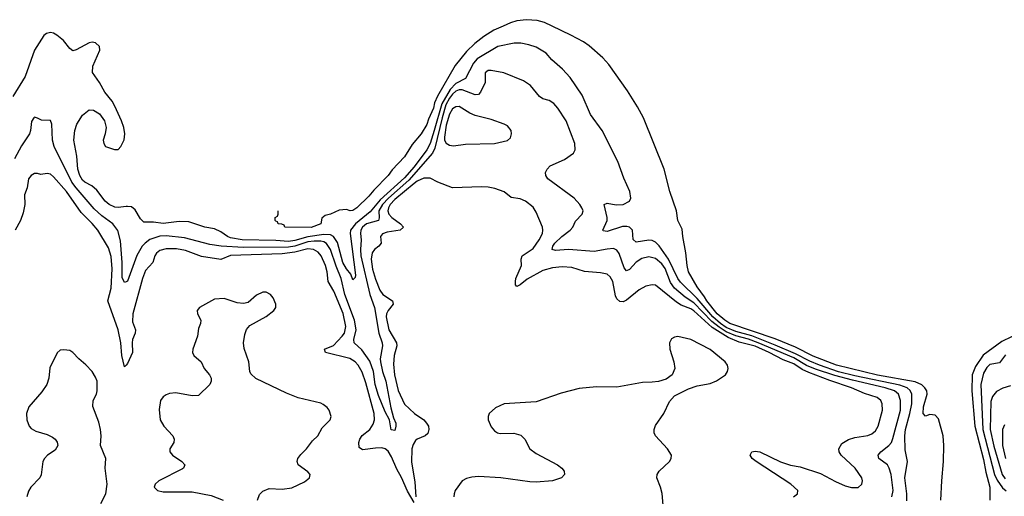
# Model space of a CAD drawing. Header units: inches. Extents: x 1449094 to 1618372, y 389908 to 534307.
# Tile 375 of 494: x 1559339 to 1565459, y 517074 to 520040. Entities that reach past the tile are written whole.
import ezdxf

# ---------------------------------------------------------------- set-up
doc = ezdxf.new("R2010")
doc.units = ezdxf.units.IN
doc.header["$MEASUREMENT"] = 0
for name, color, linetype in [('B5551', 7, 'Continuous'), ('B5561', 7, 'Continuous'), ('B5562', 7, 'Continuous')]:
    doc.layers.add(name, color=color, linetype=linetype)

msp = doc.modelspace()

# ---------------------------------------------------------------- linework, layer by layer
at = {"layer": 'B5551', "color": 5}
for points, elevation in [([(1560000, 518877.2), (1559950, 518872), (1559930, 518874), (1559894.7, 518890), (1559870, 518909.8), (1559818.5, 518978.5), (1559786.5, 519006.5), (1559744, 519030), (1559730, 519042.4), (1559712.5, 519070), (1559700.5, 519110), (1559693.5, 519190), (1559674.7, 519290), (1559680.7, 519350), (1559695.1, 519390), (1559730, 519446), (1559770, 519478.8), (1559796.8, 519476.8), (1559835.2, 519455.2), (1559866.8, 519410), (1559876, 519370), (1559871, 519330), (1559858, 519290), (1559861, 519270), (1559872, 519250), (1559928.4, 519231.6), (1559950, 519232), (1559968, 519250), (1559988.4, 519291.6), (1559993.2, 519330), (1559985.2, 519370), (1559972, 519410), (1559930, 519502), (1559912.7, 519532.7), (1559868.1, 519588.1), (1559835.6, 519650), (1559791, 519711), (1559794.5, 519750), (1559837, 519850), (1559834, 519874), (1559810, 519897.1), (1559790, 519900.9), (1559770, 519896.8), (1559690, 519853.3), (1559670, 519846.6), (1559650, 519860.5), (1559611.6, 519910), (1559570, 519944.4), (1559550, 519955.7), (1559530, 519959.8), (1559505.4, 519954.6), (1559490, 519941.3), (1559431.6, 519850), (1559373.4, 519686.6), (1559297.1, 519562.9)], 440), ([(1560000, 518409.4), (1559990, 518405.4), (1559976.3, 518436.3), (1559974.9, 518530), (1559964.6, 518664.6), (1559948.5, 518728.5), (1559918.8, 518770), (1559850, 518819), (1559802.7, 518862.7), (1559690, 518993.2), (1559664, 519030), (1559553, 519250), (1559543.1, 519290), (1559537.7, 519390), (1559530, 519412), (1559474.7, 519414.7), (1559450, 519427), (1559430, 519432.7), (1559426, 519430), (1559412.5, 519407.5), (1559406.2, 519350), (1559399.2, 519330), (1559350, 519255.6), (1559305.7, 519174.3)], 460), ([(1560000, 517890.2), (1559990, 517880.7), (1559974.4, 517950), (1559966.7, 518030), (1559950.3, 518110), (1559886.4, 518290), (1559907.8, 518370), (1559914.6, 518490), (1559907.2, 518567.2), (1559890, 518620.4), (1559825.2, 518730), (1559790, 518771.8), (1559720, 518840), (1559630, 518970.5), (1559550, 519063.1), (1559530, 519079.8), (1559510, 519082.7), (1559470, 519075.8), (1559450, 519083.5), (1559430, 519083.5), (1559409.4, 519070.6), (1559394.3, 519050), (1559385.4, 518994.6), (1559368.2, 518950), (1559370.2, 518890), (1559361.1, 518838.9), (1559344.9, 518790), (1559310, 518729.6)], 480), ([(1559844.1, 517030), (1559874.3, 517090), (1559882.8, 517150), (1559869.8, 517250), (1559873.5, 517310), (1559841.6, 517390), (1559845, 517450), (1559840.7, 517490), (1559830, 517535.1), (1559793.7, 517633.7), (1559796.1, 517670), (1559816.1, 517710), (1559820.8, 517730), (1559819.5, 517790), (1559810, 517816.3), (1559788.5, 517850), (1559750, 517893.3), (1559707, 517930), (1559670, 517969.5), (1559650, 517981.6), (1559613.7, 517986.3), (1559590, 517984), (1559572.8, 517967.2), (1559526.6, 517873.4), (1559519.6, 517810), (1559506.7, 517770), (1559476.6, 517723.4), (1559394.9, 517630), (1559380.9, 517590), (1559384, 517550), (1559398.3, 517510), (1559410, 517496.5), (1559440, 517480), (1559510, 517459.3), (1559542.5, 517442.6), (1559558.9, 517430), (1559571.8, 517411.8), (1559575.6, 517390), (1559558.5, 517361.5), (1559512.7, 517330), (1559492.7, 517310), (1559482.4, 517290), (1559472.5, 517207.5), (1559463.7, 517190), (1559408.3, 517131.7), (1559393.3, 517106.7), (1559382.3, 517070)], 520)]:
    msp.add_lwpolyline(points, dxfattribs=dict(at, elevation=elevation))
at = {"layer": 'B5561', "color": 5}
for points, elevation in [([(1562344.4, 520000), (1562286, 519974), (1562223.7, 519936.3), (1562167.2, 519892.8), (1562117.1, 519842.9), (1562045.9, 519754.1), (1561936.8, 519563.2), (1561917.3, 519522.7), (1561910, 519489.7), (1561879.4, 519420.6), (1561870, 519388), (1561834.9, 519330), (1561777.5, 519262.5), (1561730, 519187.3), (1561654.7, 519105.3), (1561630, 519069.6), (1561540.6, 518979.4), (1561510, 518940.9), (1561435.5, 518870), (1561410, 518853.2), (1561394, 518850), (1561370, 518859), (1561325.4, 518854.6), (1561270, 518829.2), (1561238, 518822), (1561216, 518804), (1561210.7, 518770), (1561150, 518747.6), (1560986, 518750), (1560982, 518762), (1560968.4, 518768.4), (1560946, 518770), (1560942, 518782), (1560930, 518786), (1560926, 518790), (1560926, 518810), (1560942, 518818), (1560946, 518830), (1560946, 518851)], 420), ([(1565064.2, 517050), (1565069.7, 517169.7), (1565081.7, 517290), (1565083.2, 517390), (1565078.9, 517450), (1565050, 517557), (1565030, 517578.7), (1564996.4, 517583.6), (1564970, 517572.7), (1564955.1, 517590), (1564957.1, 517630), (1564979.2, 517710), (1564977.2, 517730), (1564965.6, 517750), (1564946.9, 517766.9), (1564905.7, 517785.7), (1564670, 517827.3), (1564416.2, 517890), (1564270, 517946.2), (1564161.4, 518001.4), (1564033.9, 518054), (1563752.5, 518150), (1563721.3, 518170), (1563675, 518210), (1563610, 518290.6), (1563596.2, 518316.2), (1563550, 518376.8), (1563495.9, 518470), (1563487.1, 518510), (1563480.3, 518590), (1563461, 518690), (1563457.2, 518737.2), (1563429.6, 518790), (1563422.2, 518850), (1563380.8, 518970), (1563345.5, 519110), (1563215.4, 519430), (1563178.5, 519498.5), (1563116.7, 519596.6), (1563000.4, 519760.4), (1562962.7, 519802.7), (1562878, 519878), (1562842.7, 519902.7), (1562764.8, 519944.8), (1562647.7, 520000)], 420), ([(1564853.4, 517046.6), (1564853.7, 517090), (1564841.2, 517190), (1564856.5, 517290), (1564842.6, 517362.6), (1564840.8, 517450), (1564844.7, 517490), (1564872.2, 517590), (1564883.2, 517650), (1564884.3, 517710), (1564873.5, 517733.5), (1564854.8, 517750), (1564810, 517766.6), (1564530, 517823.6), (1564429.3, 517849.3), (1564310, 517889.8), (1564250, 517914.1), (1564161.3, 517961.3), (1564034.7, 518014.7), (1563890, 518071.8), (1563790, 518100.2), (1563730, 518125.6), (1563694.1, 518150), (1563648.3, 518190), (1563550, 518305.3), (1563445.9, 518405.9), (1563429.3, 518429.3), (1563370.7, 518550.7), (1563313.6, 518633.6), (1563290, 518656.4), (1563270, 518665.7), (1563250, 518667.8), (1563170, 518655.3), (1563152.5, 518672.5), (1563147.4, 518730), (1563130, 518748.2), (1563113.2, 518753.2), (1563086.7, 518753.3), (1562990, 518721.1), (1562966, 518726), (1562964, 518730), (1562991.5, 518790), (1562991.5, 518810), (1562972.7, 518890), (1562990, 518898.7), (1563047.3, 518887.3), (1563090, 518889.5), (1563128.7, 518910), (1563138.3, 518930), (1563132, 518970), (1563093.6, 519053.6), (1563057.3, 519157.3), (1562960.2, 519350), (1562886, 519450), (1562835.3, 519570), (1562760.2, 519680.2), (1562712.8, 519732.8), (1562647, 519790), (1562611.2, 519831.2), (1562548.4, 519868.5), (1562503.5, 519883.5), (1562453.3, 519893.3), (1562413.1, 519893.1), (1562310, 519872.6), (1562183, 519797), (1562159.3, 519770), (1562110, 519675), (1562050, 519643.2), (1562013.7, 519606.3), (1561963, 519517), (1561916.1, 519350), (1561890, 519269.9), (1561869.7, 519230), (1561790, 519124.4), (1561730, 519055.8), (1561580.2, 518919.8), (1561516.4, 518843.6), (1561426.1, 518770), (1561395.8, 518730), (1561393.3, 518710), (1561426.9, 518450), (1561424.8, 518435.2), (1561410, 518420.5), (1561396.5, 518456.5), (1561370, 518489), (1561348.4, 518528.4), (1561314, 518654), (1561290, 518689.9), (1561270, 518701.9), (1561230, 518703.1), (1561130, 518688.8), (1561050, 518665.5), (1561010, 518659.6), (1560930, 518666.5), (1560720.9, 518670), (1560650, 518682.2), (1560629.8, 518690), (1560590, 518719.1), (1560550, 518739.1), (1560490, 518749.2), (1560390, 518781.8), (1560330, 518783.4), (1560231.4, 518771.4), (1560170, 518779.4), (1560110, 518780.9), (1560090, 518801.2), (1560057, 518857), (1560034.6, 518874.6), (1560010, 518878.3), (1560000, 518877.2)], 440), ([(1564759.2, 517070), (1564768.1, 517110), (1564755.6, 517210), (1564743.9, 517250), (1564732, 517270), (1564679.8, 517310), (1564674, 517330), (1564691.6, 517350), (1564742.1, 517390), (1564757.1, 517410), (1564766.8, 517433.2), (1564813.4, 517610), (1564814.3, 517670), (1564802.2, 517710), (1564776.3, 517730), (1564719, 517750), (1564516.3, 517796.3), (1564406.4, 517826.4), (1564286.3, 517866.2), (1564230, 517889), (1564150, 517935.1), (1563929, 518030), (1563870, 518051.7), (1563790, 518072.4), (1563730, 518098.4), (1563686.2, 518126.2), (1563641.9, 518161.9), (1563530, 518278.1), (1563474.4, 518314.4), (1563408.9, 518368.9), (1563384.6, 518404.6), (1563350, 518492.6), (1563330, 518520.1), (1563290, 518553.1), (1563250, 518563.6), (1563205.2, 518554.8), (1563170, 518531.3), (1563130, 518485.5), (1563110, 518476.8), (1563096.8, 518496.8), (1563064.8, 518584.8), (1563050, 518606.8), (1563030, 518615.6), (1562990, 518612.9), (1562910, 518596.6), (1562750, 518610.8), (1562670, 518604), (1562649.2, 518609.2), (1562652.2, 518630), (1562665.8, 518650), (1562709, 518691), (1562760.3, 518730), (1562777.7, 518750), (1562792.7, 518787.3), (1562835.4, 518830), (1562840.4, 518850), (1562834, 518870), (1562820.9, 518890), (1562785.1, 518930), (1562621.6, 519050), (1562609.6, 519070), (1562607.6, 519090), (1562617, 519110), (1562636, 519130), (1562725.2, 519170), (1562781.2, 519210), (1562792.3, 519230), (1562789.6, 519270), (1562736.5, 519410), (1562683.1, 519490), (1562658.1, 519518.1), (1562630, 519537.6), (1562590, 519548.6), (1562570, 519562.6), (1562513.3, 519630), (1562470, 519660.4), (1562349.2, 519710), (1562270, 519724), (1562250, 519724.2), (1562232.7, 519710), (1562233.1, 519650), (1562202.8, 519590), (1562190, 519573.7), (1562170, 519572.3), (1562090, 519604.2), (1562070, 519604), (1562050, 519595.8), (1562030, 519577.1), (1562010, 519550.9), (1561988.1, 519510), (1561964.3, 519430), (1561918.7, 519241.3), (1561904.2, 519210), (1561758.4, 519041.6), (1561631.3, 518930), (1561593.3, 518890), (1561571.4, 518850), (1561573.7, 518806.3), (1561569.6, 518790.4), (1561495.1, 518770), (1561470.6, 518750), (1561459.9, 518730), (1561456.6, 518710), (1561462.1, 518670), (1561457.2, 518610), (1561460.2, 518570), (1561516.2, 518330), (1561543.9, 518250), (1561570.7, 518090), (1561592.5, 518030), (1561593, 518010), (1561579.6, 517930), (1561580.8, 517910), (1561593, 517850), (1561615.5, 517790), (1561645.3, 517625.3), (1561662.2, 517562.2), (1561676.9, 517530), (1561677.4, 517510), (1561670, 517483.7), (1561648.6, 517488.6), (1561636.9, 517550), (1561610, 517600.3), (1561570, 517701.1), (1561549, 517770), (1561538.8, 517850), (1561515.2, 517915.2), (1561465.1, 517985.1), (1561418.7, 518030), (1561416.7, 518050), (1561429.9, 518110), (1561420.5, 518170), (1561359.8, 518330), (1561337.2, 518430), (1561305.4, 518505.4), (1561270.4, 518610.4), (1561246.8, 518646.8), (1561230, 518657), (1561210, 518661.7), (1561170, 518662.5), (1561130, 518657.9), (1561050, 518630.8), (1561010, 518624.1), (1560730, 518621.5), (1560590.5, 518630.5), (1560520.4, 518640.4), (1560363.5, 518683.5), (1560250, 518694.7), (1560210, 518693.3), (1560147.9, 518672.1), (1560117.8, 518650), (1560100.6, 518630), (1560067.7, 518572.3), (1560010, 518413.3), (1560000, 518409.4)], 460), ([(1564149.7, 517070), (1564174.5, 517090), (1564175.8, 517110), (1564131.7, 517150), (1563916.4, 517290), (1563892.6, 517310), (1563879.7, 517330), (1563889, 517351), (1563910, 517354.7), (1563939.1, 517350), (1564068, 517288), (1564130, 517268.3), (1564190, 517258.4), (1564316.8, 517216.8), (1564410, 517166.2), (1564470, 517140.3), (1564510, 517128.9), (1564551, 517129), (1564574, 517150), (1564577.6, 517170), (1564573.3, 517190), (1564531.2, 517250), (1564444, 517330), (1564432.1, 517350), (1564429.8, 517370), (1564450, 517402.3), (1564490, 517428.3), (1564530, 517439.7), (1564610, 517453), (1564636.4, 517463.6), (1564658.1, 517481.9), (1564674.8, 517510), (1564702, 517610), (1564700.3, 517650), (1564690.8, 517670), (1564669.6, 517690), (1564590, 517714.3), (1564509.8, 517750), (1564374.2, 517794.1), (1564243.8, 517843.8), (1564203.2, 517863.2), (1564150, 517898.1), (1564084, 517924), (1563997.5, 517970), (1563910, 518008.7), (1563810, 518033.2), (1563741.7, 518061.7), (1563643.9, 518123.9), (1563530, 518229), (1563510, 518241), (1563450, 518263.6), (1563421.5, 518281.5), (1563290, 518387.7), (1563270, 518390.9), (1563230, 518382), (1563190, 518359.8), (1563110, 518294.7), (1563090, 518285.2), (1563070, 518285.4), (1563050, 518302), (1563041.4, 518321.4), (1563025.9, 518410), (1563010, 518439.2), (1562990, 518456.5), (1562950, 518465.8), (1562850, 518474), (1562770, 518497.2), (1562710, 518503), (1562650, 518496.6), (1562590, 518479.2), (1562493.8, 518426.2), (1562450, 518389.8), (1562430, 518380.4), (1562421, 518390), (1562419.8, 518410), (1562423.7, 518430), (1562457.9, 518510), (1562455.3, 518550), (1562463.1, 518570), (1562530, 518617.1), (1562567.6, 518670), (1562588.1, 518710), (1562591.4, 518730), (1562587.8, 518750), (1562550, 518842.7), (1562530, 518874), (1562483.7, 518910), (1562450, 518924.4), (1562394.6, 518934.6), (1562349.8, 518969.8), (1562292.7, 518990), (1562250, 518998.2), (1562210, 518999.9), (1562030, 518994.6), (1561937, 519030), (1561890, 519053.8), (1561850, 519054.4), (1561810, 519035), (1561790, 519019.7), (1561670, 518920.7), (1561642.7, 518890), (1561630.5, 518870), (1561627.5, 518850), (1561634.1, 518830), (1561651.3, 518810), (1561705.5, 518770), (1561723.6, 518750), (1561704.4, 518730), (1561622.8, 518717.2), (1561593.1, 518706.9), (1561581.4, 518690), (1561585, 518650), (1561571, 518630), (1561545.1, 518610), (1561530.6, 518590), (1561523, 518550), (1561531.5, 518488.5), (1561550, 518424.7), (1561577.4, 518357.4), (1561596.8, 518330), (1561656.8, 518290), (1561659.8, 518270), (1561630, 518229.8), (1561619.9, 518210), (1561616.6, 518190), (1561632.5, 518110), (1561680.6, 518030), (1561682.9, 518010), (1561665.6, 517950), (1561663.1, 517896.9), (1561668.8, 517830), (1561692.4, 517732.4), (1561730, 517647.6), (1561792.4, 517590), (1561850, 517549), (1561867.9, 517530), (1561879.1, 517510), (1561882.1, 517490), (1561875.3, 517464.7), (1561858.3, 517450), (1561810.3, 517430), (1561799.3, 517420.7), (1561783.6, 517396.4), (1561777.2, 517370), (1561773.8, 517286.2), (1561795, 517165), (1561800.6, 517070)], 480), ([(1561790, 517035.6), (1561750, 517106.8), (1561712, 517192), (1561682.1, 517242.1), (1561650, 517320.7), (1561630, 517355.6), (1561610, 517370.4), (1561590, 517374.8), (1561550, 517374.2), (1561470, 517363.1), (1561450, 517378.3), (1561446.4, 517410), (1561453.3, 517430), (1561468.5, 517451.5), (1561515, 517490), (1561536.6, 517523.4), (1561543.6, 517550), (1561542.3, 517590), (1561490, 517780.3), (1561466.8, 517846.8), (1561442.1, 517890), (1561423.4, 517910), (1561390, 517932.2), (1561239.5, 517970), (1561234, 517990), (1561290, 518013.2), (1561344.3, 518070), (1561357.4, 518090), (1561365.4, 518130), (1561349.3, 518210.7), (1561291.2, 518351.2), (1561257.3, 518410), (1561250.3, 518470), (1561238.7, 518510), (1561213.5, 518570), (1561193.6, 518593.6), (1561165.7, 518610), (1561130, 518613.6), (1561050, 518594.1), (1560970, 518582), (1560650, 518572.3), (1560590, 518548.8), (1560470, 518565.6), (1560370, 518603.4), (1560314.5, 518614.5), (1560250, 518615.1), (1560210, 518602.8), (1560190, 518586.6), (1560179.5, 518570), (1560165.7, 518530), (1560121.6, 518478.4), (1560101.9, 518430), (1560041.6, 518210), (1560040.5, 518160.5), (1560057.9, 518110), (1560057.3, 518090), (1560040.7, 518050), (1560037.8, 518030), (1560040.5, 517970), (1560010, 517899.7), (1560000, 517890.2)], 480), ([(1560816.9, 517050), (1560830, 517084.9), (1560850, 517105.3), (1560890, 517121.7), (1560970, 517118.2), (1561030, 517127.5), (1561110, 517163.2), (1561140.5, 517190), (1561143.6, 517210), (1561130, 517227), (1561069.7, 517270), (1561063.9, 517290), (1561068.7, 517310), (1561085.9, 517334.1), (1561122.4, 517370), (1561159.9, 517420.1), (1561192.1, 517450), (1561219.1, 517500.9), (1561269.6, 517550), (1561274, 517570), (1561262.4, 517610), (1561250, 517627), (1561225.6, 517645.6), (1561210, 517653), (1561070, 517686.9), (1560996.3, 517716.3), (1560806.4, 517806.4), (1560776.1, 517836.1), (1560769.5, 517850), (1560762.4, 517910), (1560733.2, 517993.2), (1560731, 518030), (1560738.2, 518081.8), (1560748.5, 518111.5), (1560770, 518138), (1560870, 518192.2), (1560919.5, 518230), (1560931.8, 518250), (1560931.8, 518270), (1560915.1, 518310), (1560898, 518330), (1560870, 518344.2), (1560850, 518344.7), (1560810, 518325.6), (1560759.2, 518280.8), (1560730, 518273.3), (1560690, 518278.8), (1560610, 518305.4), (1560550, 518301.6), (1560457.3, 518250), (1560441.6, 518230), (1560443.1, 518210), (1560464.9, 518170), (1560463.1, 518150), (1560450, 518119), (1560445, 518070), (1560414.9, 517990), (1560413.7, 517970), (1560421.3, 517950), (1560466.7, 517910), (1560485.3, 517870), (1560518.7, 517830), (1560528.7, 517810), (1560528.7, 517790), (1560520.4, 517770), (1560450, 517702.2), (1560410, 517699.8), (1560310, 517717.2), (1560270, 517713.3), (1560250, 517706.6), (1560230, 517693), (1560213.7, 517670), (1560205.8, 517614.2), (1560211.6, 517550), (1560234.6, 517510), (1560290.1, 517450.1), (1560299.6, 517430), (1560296.9, 517410), (1560271.7, 517370), (1560273.1, 517350), (1560289.4, 517329.4), (1560346.4, 517290), (1560364.4, 517270), (1560358, 517250), (1560350, 517244.7), (1560204.4, 517170), (1560181.3, 517150), (1560175.8, 517130), (1560195.5, 517110), (1560230, 517101.8), (1560410, 517102), (1560530, 517078.6), (1560604, 517050)], 520), ([(1563342.2, 516970), (1563332, 517092), (1563322.7, 517130), (1563298.9, 517190), (1563300.5, 517210), (1563312.8, 517230), (1563377.6, 517290), (1563387.6, 517310), (1563389.6, 517330), (1563365.1, 517370), (1563291.5, 517450), (1563283, 517470), (1563282.4, 517490), (1563290, 517514), (1563343.7, 517590), (1563376.9, 517663.1), (1563410, 517698.8), (1563496.2, 517743.8), (1563550, 517761.6), (1563630, 517777.1), (1563670, 517793), (1563726, 517830), (1563738, 517850), (1563742.9, 517870), (1563738.7, 517890), (1563724.7, 517910), (1563630, 517987.1), (1563510, 518049.7), (1563430, 518069.4), (1563410, 518065.2), (1563390, 518053.2), (1563377.3, 518030), (1563380.7, 517990), (1563405.5, 517910), (1563410.5, 517870), (1563394, 517830), (1563356.7, 517803.3), (1563310.4, 517789.6), (1563270, 517783.6), (1563210, 517782.4), (1563050, 517754), (1562924.2, 517755.8), (1562816, 517744), (1562704.7, 517715.3), (1562550, 517661.3), (1562350, 517649.6), (1562296.2, 517623.8), (1562258, 517590), (1562250.5, 517570), (1562250.5, 517550), (1562270, 517506), (1562290, 517480.7), (1562308.7, 517468.7), (1562325.3, 517465.3), (1562410, 517466.3), (1562454.7, 517454.7), (1562479.5, 517430), (1562510.3, 517370), (1562550, 517339.7), (1562682.4, 517270), (1562708.4, 517250), (1562723.1, 517230), (1562726, 517210), (1562707.3, 517190), (1562650.8, 517170), (1562550, 517162.6), (1562510, 517163.9), (1562330, 517188.2), (1562190, 517196.5), (1562150, 517193.5), (1562115.2, 517184.8), (1562089.3, 517170.7), (1562046.5, 517110), (1562038.5, 517090), (1562038, 517070)], 520), ([(1565564.1, 518095.9), (1565442.9, 518037.1), (1565328.2, 517951.8), (1565279.1, 517880.9), (1565260.2, 517830), (1565256.9, 517730), (1565275, 517510), (1565330, 517304.2), (1565343.4, 517223.4), (1565368.6, 517130), (1565369.1, 517050)], 420), ([(1565466.5, 517953.5), (1565430, 517905.3), (1565370, 517893.8), (1565350, 517875.5), (1565330, 517840.4), (1565313.1, 517770), (1565325.6, 517490), (1565399, 517210), (1565414, 517174), (1565447.4, 517127.4), (1565470, 517108.6)], 440), ([(1565497.7, 517762.3), (1565450, 517748.1), (1565410, 517726), (1565384.9, 517695.1), (1565375.9, 517664.1), (1565371.5, 517490), (1565394.3, 517385.7), (1565445, 517210), (1565463.7, 517183.7)], 460), ([(1565460.1, 517519.9), (1565447.9, 517490), (1565448.6, 517390), (1565466.6, 517310)], 480)]:
    msp.add_lwpolyline(points, dxfattribs=dict(at, elevation=elevation))
at = {"layer": 'B5561', "color": 5, "elevation": 480}
msp.add_lwpolyline([(1562070, 519498.9), (1562050, 519498.2), (1562030, 519484.6), (1562010, 519452.2), (1561990, 519384.4), (1561978.5, 519310), (1561980.4, 519290), (1561990, 519271.5), (1562010, 519259.7), (1562035.5, 519255.5), (1562110, 519265.1), (1562290, 519269.2), (1562371, 519289), (1562390, 519304), (1562396.3, 519330), (1562393, 519350), (1562370, 519379.6), (1562350.8, 519390.8), (1562270, 519419.8), (1562170, 519442.9), (1562137.6, 519457.6)], close=True, dxfattribs=at)
at = {"layer": 'B5562', "color": 5, "elevation": 420}
msp.add_lwpolyline([(1562647.7, 520000), (1562601.7, 520021.7), (1562555.3, 520035.3), (1562490, 520040.2), (1562430, 520032.7), (1562390, 520020.3), (1562344.4, 520000)], dxfattribs=at)

doc.saveas('drawing.dxf')
